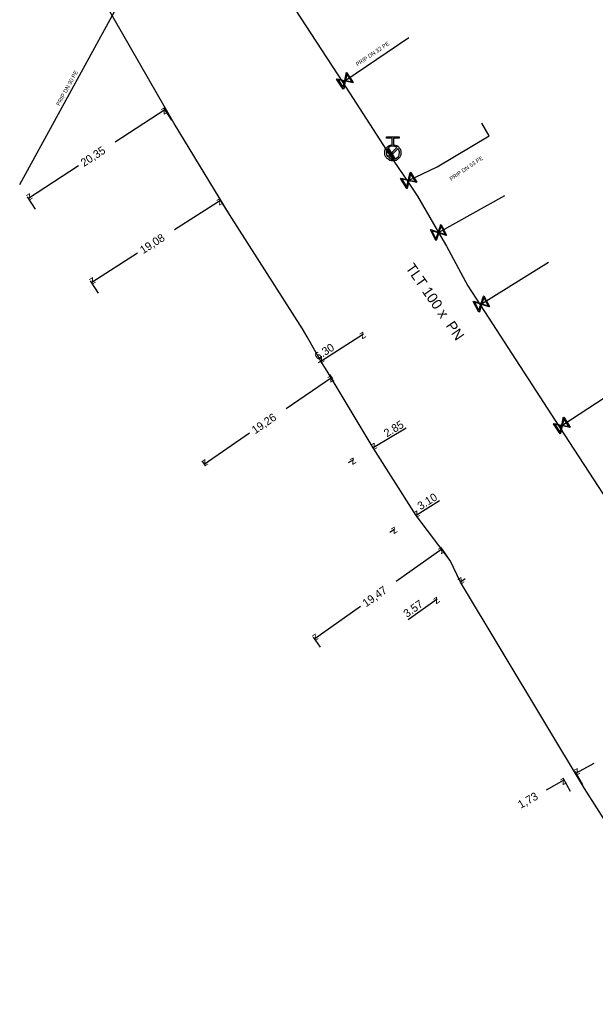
# Model space of a CAD drawing. Extents: x -643544 to -637295, y -1119190 to -1111715.
# Drawn here: x -641409 to -641337, y -1115418.8 to -1115296.7 of the extents above; entities that cross this region are included whole.
import ezdxf

# ---------------------------------------------------------------- set-up
doc = ezdxf.new("R2010")
doc.units = 0
for name, color, linetype in [('Default', 7, 'Continuous'), ('VP Hydrant', 7, 'Continuous'), ('VP Kótování', 7, 'Continuous'), ('VP Popis přípojky', 7, 'Continuous'), ('VP Přípojka', 7, 'Continuous'), ('VP Řad', 7, 'Continuous'), ('VP Řad - popis', 7, 'Continuous'), ('VP Šoupě', 7, 'Continuous')]:
    doc.layers.add(name, color=color, linetype=linetype)

msp = doc.modelspace()

# ---------------------------------------------------------------- linework, layer by layer
at = {"layer": 'Default'}
for points in [[(-641362.2, -1115312.3), (-641361.84, -1115312.33), (-641361.58, -1115312.59), (-641361.29, -1115312.89), (-641361.29, -1115313.3), (-641361.29, -1115313.72), (-641361.58, -1115314.01), (-641361.88, -1115314.3), (-641362.29, -1115314.3), (-641362.7, -1115314.3), (-641363, -1115314.01), (-641363.29, -1115313.72), (-641363.29, -1115313.3), (-641363.29, -1115312.89), (-641363, -1115312.59), (-641362.74, -1115312.33), (-641362.38, -1115312.3)], [(-641361.78, -1115312.66), (-641362, -1115312.49), (-641362.29, -1115312.49), (-641362.63, -1115312.49), (-641362.87, -1115312.72), (-641363.1, -1115312.96), (-641363.1, -1115313.3), (-641363.1, -1115313.59), (-641362.93, -1115313.81)], [(-641362.8, -1115313.94), (-641362.58, -1115314.11), (-641362.29, -1115314.11), (-641361.96, -1115314.11), (-641361.72, -1115313.87), (-641361.48, -1115313.64), (-641361.48, -1115313.3), (-641361.48, -1115313.01), (-641361.65, -1115312.79)]]:
    msp.add_open_spline(points, degree=3, dxfattribs=at)
at = {"layer": 'VP Hydrant'}
for points in [[(-641362.38, -1115312.3), (-641362.38, -1115311.48), (-641363.07, -1115311.48), (-641363.07, -1115311.3), (-641361.51, -1115311.3), (-641361.51, -1115311.48), (-641362.2, -1115311.48), (-641362.2, -1115312.3)], [(-641362.93, -1115313.81), (-641361.78, -1115312.66)], [(-641361.65, -1115312.79), (-641362.8, -1115313.94)]]:
    msp.add_lwpolyline(points, dxfattribs=at)
at = {"layer": 'VP Kótování'}
for points in [[(-641397, -1115311.95), (-641390.78, -1115307.88)], [(-641389.91, -1115309.22), (-641390.92, -1115307.67)], [(-641401.59, -1115314.95), (-641407.82, -1115319.01)], [(-641406.94, -1115320.35), (-641407.95, -1115318.81)], [(-641389.58, -1115322.89), (-641383.85, -1115319.24)], [(-641382.99, -1115320.58), (-641383.98, -1115319.02)], [(-641394.2, -1115325.84), (-641399.93, -1115329.5)], [(-641399.08, -1115330.84), (-641400.07, -1115329.29)], [(-641371.29, -1115339.33), (-641365.98, -1115335.94)], [(-641371.57, -1115339.5), (-641371.29, -1115339.33)], [(-641375.64, -1115345.24), (-641369.97, -1115341.37)], [(-641370.23, -1115340.99), (-641369.83, -1115341.57)], [(-641360.64, -1115347.73), (-641364.74, -1115350.18)], [(-641380.2, -1115348.36), (-641385.87, -1115352.24)], [(-641386.13, -1115351.86), (-641385.73, -1115352.44)], [(-641367.83, -1115352.02), (-641367.19, -1115351.64)], [(-641356.45, -1115356.78), (-641359.4, -1115358.64)], [(-641362.66, -1115360.69), (-641362.03, -1115360.29)], [(-641361.88, -1115366.84), (-641356.16, -1115362.8)], [(-641355.44, -1115363.83), (-641356.31, -1115362.6)], [(-641353.24, -1115366.53), (-641353.85, -1115366.97)], [(-641360.38, -1115371.64), (-641356.75, -1115369.05)], [(-641366.35, -1115370), (-641372.06, -1115374.03)], [(-641371.34, -1115375.06), (-641372.21, -1115373.83)], [(-641338.56, -1115392.28), (-641339.5, -1115390.61)], [(-641337.19, -1115389.61), (-641339.38, -1115390.83)], [(-641343.07, -1115392.89), (-641340.89, -1115391.67)], [(-641340.07, -1115393.12), (-641341.01, -1115391.45)]]:
    msp.add_lwpolyline(points, dxfattribs=at)
at = {"layer": 'VP Přípojka'}
for points in [[(-641382.45, -1115283.65), (-641382.67, -1115283.8), (-641395.01, -1115291.78), (-641408.95, -1115317.32)], [(-641368.55, -1115304.51), (-641368.28, -1115304.31), (-641360.28, -1115298.91)], [(-641360.48, -1115316.86), (-641360.32, -1115316.75), (-641356.77, -1115315.05), (-641350.24, -1115311.17), (-641351.19, -1115309.59)], [(-641362.71, -1115313.57), (-641362.49, -1115313.43), (-641362.29, -1115313.3)], [(-641356.59, -1115323.27), (-641348.3, -1115318.66)], [(-641351.39, -1115332.29), (-641351.23, -1115332.19), (-641342.83, -1115326.99)], [(-641341.46, -1115347.57), (-641341.16, -1115347.38), (-641332.52, -1115341.7), (-641332.7, -1115341.49)]]:
    msp.add_lwpolyline(points, dxfattribs=at)
at = {"layer": 'VP Řad'}
for points in [[(-641315.63, -1115418.84), (-641320.7, -1115416.16), (-641324.77, -1115414.27), (-641324.98, -1115413.88), (-641327.35, -1115409.78), (-641332.16, -1115402.39), (-641338.32, -1115392.72), (-641353.85, -1115366.97), (-641355.15, -1115364.24), (-641359.4, -1115358.64), (-641364.74, -1115350.18), (-641370.51, -1115340.58), (-641371.29, -1115339.33), (-641373.02, -1115336.3), (-641373.6, -1115335.29), (-641382.73, -1115321), (-641389.63, -1115309.64), (-641402.61, -1115287)], [(-641378.51, -1115289.24), (-641368.55, -1115304.51), (-641362.71, -1115313.57), (-641360.48, -1115316.86), (-641359.21, -1115318.74), (-641356.59, -1115323.27), (-641355.6, -1115324.99), (-641352.91, -1115329.95), (-641351.39, -1115332.29), (-641341.46, -1115347.57), (-641332.97, -1115360.64), (-641332.24, -1115361.74)]]:
    msp.add_lwpolyline(points, dxfattribs=at)
at = {"layer": 'VP Šoupě'}
for points in [[(-641368.07, -1115303.27), (-641367.24, -1115304.52), (-641367.29, -1115304.56), (-641367.42, -1115304.53), (-641368.24, -1115304.36), (-641368.43, -1115305.31), (-641368.49, -1115305.35), (-641369.32, -1115304.1), (-641369.26, -1115304.06), (-641368.31, -1115304.26), (-641368.14, -1115303.43), (-641368.12, -1115303.31), (-641368.07, -1115303.27)], [(-641368.06, -1115303.45), (-641368.22, -1115304.28), (-641367.4, -1115304.44), (-641368.06, -1115303.45)], [(-641368.49, -1115305.17), (-641368.33, -1115304.34), (-641369.15, -1115304.18), (-641368.49, -1115305.17)], [(-641362.84, -1115312.77), (-641362.06, -1115314.04), (-641362.14, -1115314.09), (-641362.92, -1115312.82), (-641362.84, -1115312.77)], [(-641360.08, -1115315.72), (-641359.29, -1115316.99), (-641359.34, -1115317.02), (-641359.47, -1115316.99), (-641360.29, -1115316.8), (-641360.5, -1115317.75), (-641360.56, -1115317.78), (-641361.35, -1115316.51), (-641361.3, -1115316.48), (-641360.35, -1115316.7), (-641360.16, -1115315.88), (-641360.14, -1115315.75), (-641360.08, -1115315.72)], [(-641360.08, -1115315.9), (-641360.27, -1115316.72), (-641359.45, -1115316.91), (-641360.08, -1115315.9)], [(-641360.56, -1115317.6), (-641360.37, -1115316.78), (-641361.19, -1115316.59), (-641360.56, -1115317.6)], [(-641356.26, -1115322.26), (-641355.58, -1115323.6), (-641355.64, -1115323.63), (-641355.76, -1115323.59), (-641356.56, -1115323.33), (-641356.86, -1115324.25), (-641356.92, -1115324.28), (-641357.6, -1115322.94), (-641357.54, -1115322.91), (-641356.62, -1115323.21), (-641356.35, -1115322.42), (-641356.32, -1115322.29), (-641356.26, -1115322.26)], [(-641356.91, -1115324.1), (-641356.64, -1115323.3), (-641357.44, -1115323.04), (-641356.91, -1115324.1)], [(-641356.27, -1115322.45), (-641356.53, -1115323.24), (-641355.74, -1115323.5), (-641356.27, -1115322.45)], [(-641350.91, -1115331.18), (-641350.21, -1115332.51), (-641350.27, -1115332.54), (-641350.39, -1115332.5), (-641351.2, -1115332.25), (-641351.48, -1115333.17), (-641351.54, -1115333.21), (-641352.24, -1115331.88), (-641352.18, -1115331.85), (-641351.26, -1115332.14), (-641351.01, -1115331.33), (-641350.97, -1115331.21), (-641350.91, -1115331.18)], [(-641351.53, -1115333.03), (-641351.28, -1115332.22), (-641352.08, -1115331.97), (-641351.53, -1115333.03)], [(-641350.92, -1115331.36), (-641351.17, -1115332.16), (-641350.37, -1115332.41), (-641350.92, -1115331.36)], [(-641340.94, -1115346.34), (-641340.12, -1115347.6), (-641340.18, -1115347.63), (-641340.3, -1115347.6), (-641341.12, -1115347.43), (-641341.32, -1115348.38), (-641341.38, -1115348.42), (-641342.2, -1115347.16), (-641342.14, -1115347.13), (-641341.19, -1115347.33), (-641341.02, -1115346.51), (-641341, -1115346.38), (-641340.94, -1115346.34)], [(-641340.93, -1115346.52), (-641341.11, -1115347.35), (-641340.29, -1115347.52), (-641340.93, -1115346.52)], [(-641341.38, -1115348.24), (-641341.21, -1115347.41), (-641342.03, -1115347.24), (-641341.38, -1115348.24)]]:
    msp.add_lwpolyline(points, dxfattribs=at)

# ---------------------------------------------------------------- texts
at = {"layer": 'VP Kótování'}
for s, rotation, p in [('z', 33.1592, (-641390.93, -1115308.58)), ('20,35', 33.1592, (-641400.9, -1115315.09)), ('z', 213.1592, (-641407.67, -1115318.32)), ('z', 32.5416, (-641384, -1115319.93)), ('19,08', 32.5416, (-641393.51, -1115325.99)), ('z', 212.5416, (-641399.78, -1115328.81)), ('z', 32.5346, (-641366.13, -1115336.63)), ('6.30', 32.5346, (-641371.7, -1115339.29)), ('z', 212.5346, (-641371.14, -1115338.64)), ('z', 34.3581, (-641370.1, -1115342.06)), ('19,26', 34.3581, (-641379.51, -1115348.49)), ('2.85', 30.8638, (-641363.05, -1115348.88)), ('z', 210.8638, (-641364.57, -1115349.49)), ('z', 30.8638, (-641367.36, -1115352.33)), ('z', 214.3581, (-641385.74, -1115351.54)), ('3.10', 32.1542, (-641358.83, -1115357.98)), ('z', 212.1542, (-641359.24, -1115357.95)), ('z', 32.1542, (-641362.19, -1115360.98)), ('z', 35.2325, (-641356.28, -1115363.5)), ('19,47', 35.2325, (-641365.65, -1115370.12)), ('z', 215.549, (-641353.73, -1115366.27)), ('3.57', 35.549, (-641360.53, -1115371.43)), ('z', 35.549, (-641356.87, -1115369.74)), ('z', 215.2325, (-641371.94, -1115373.34)), ('z', 209.2007, (-641339.18, -1115390.15)), ('z', 29.2007, (-641341.08, -1115392.35)), ('1,73', 29.2007, (-641346.32, -1115395.28))]:
    msp.add_text(s, height=1, rotation=rotation, dxfattribs=at).set_placement(p)
at = {"layer": 'VP Popis přípojky'}
for s, rotation, p in [('PRIP DN 32 PE', 34.189, (-641366.71, -1115302.52)), ('PRIP DN 90 PE', 61.3653, (-641403.96, -1115307.48)), ('PRIP DN 63 PE', 34.4417, (-641354.99, -1115316.84))]:
    msp.add_text(s, height=0.5, rotation=rotation, dxfattribs=at).set_placement(p)
at = {"layer": 'VP Řad - popis'}
msp.add_text('TLT 100 x  PN ', height=1.3, rotation=304.8129, dxfattribs=at).set_placement((-641360.75, -1115327.69))

doc.saveas('drawing.dxf')
